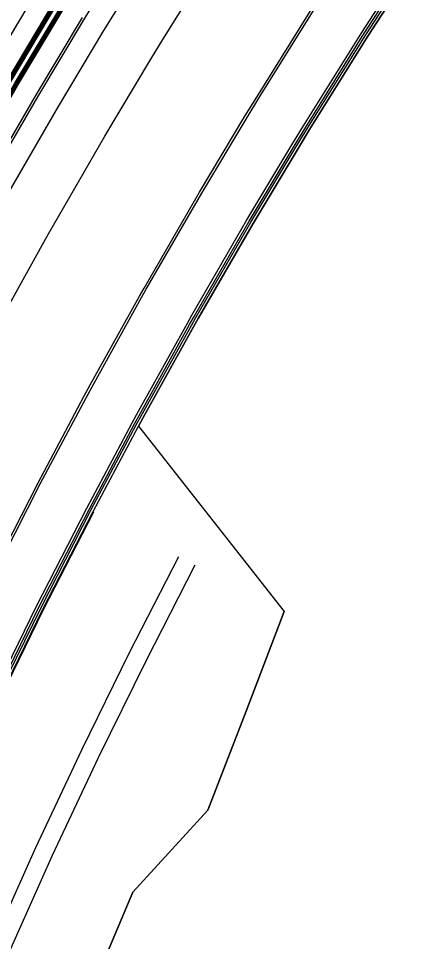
# Model space of a CAD drawing. Extents: x 1797478 to 1804836, y 246529 to 250952.
# Drawn here: x 1798192.4 to 1798281.6, y 250287.5 to 250489.1 of the extents above; entities that cross this region are included whole.
import ezdxf

# ---------------------------------------------------------------- set-up
doc = ezdxf.new("R2010")
doc.units = 0
for name, color, linetype in [('1', 7, 'Continuous'), ('60', 7, 'Continuous'), ('DRAINAGE', 7, 'Continuous'), ('DTCH-LINBTM', 7, 'Continuous'), ('DTCH-LINFRSLP', 7, 'Continuous'), ('EDPV-LINE', 7, 'Continuous'), ('LIMT-CSLINE', 7, 'Continuous'), ('SHDR-UPAV', 7, 'Continuous')]:
    doc.layers.add(name, color=color, linetype=linetype)

msp = doc.modelspace()

# ---------------------------------------------------------------- linework, layer by layer
for points in [[(1798076.99, 250071.62), (1798083.07, 250095.04), (1798089.53, 250118.35), (1798096.39, 250141.55), (1798109, 250162.9), (1798125.32, 250182.78), (1798132.35, 250205.7), (1798139.97, 250228.43), (1798148.15, 250250.98), (1798156.9, 250273.31), (1798166.22, 250295.41), (1798176.05, 250317.3), (1798186.26, 250339.01), (1798196.83, 250360.54), (1798207.76, 250381.89), (1798217.69, 250400.54), (1798219.06, 250403.06), (1798229.7, 250422.26), (1798230.7, 250424.03), (1798242.71, 250444.8), (1798252.52, 250461.2), (1798255.06, 250465.36), (1798267.75, 250485.72), (1798280.79, 250505.86)], [(1798077.42, 250071.52), (1798083.49, 250094.93), (1798089.95, 250118.23), (1798096.81, 250141.43), (1798109.41, 250162.77), (1798125.74, 250182.64), (1798132.77, 250205.55), (1798140.37, 250228.28), (1798148.56, 250250.81), (1798157.31, 250273.14), (1798166.62, 250295.24), (1798176.45, 250317.11), (1798186.65, 250338.82), (1798197.22, 250360.34), (1798208.15, 250381.69), (1798218.07, 250400.34), (1798219.44, 250402.85), (1798230.08, 250422.04), (1798231.08, 250423.81), (1798243.08, 250444.58), (1798252.89, 250460.98), (1798255.43, 250465.14), (1798268.12, 250485.48), (1798281.16, 250505.61)], [(1798053.17, 250077.59), (1798059.34, 250101.41), (1798065.92, 250125.12), (1798072.9, 250148.72), (1798080.27, 250172.19), (1798088.04, 250195.54), (1798096.2, 250218.75), (1798104.76, 250241.83), (1798113.7, 250264.75), (1798123.03, 250287.52), (1798132.74, 250310.13), (1798142.83, 250332.57), (1798153.3, 250354.84), (1798164.14, 250376.93), (1798175.36, 250398.83), (1798185.54, 250417.96), (1798186.94, 250420.54), (1798197.87, 250440.24), (1798198.89, 250442.05), (1798211.2, 250463.36), (1798221.27, 250480.18), (1798223.87, 250484.45), (1798236.9, 250505.33)], [(1798053.17, 250077.59), (1798059.34, 250101.41), (1798065.92, 250125.12), (1798072.9, 250148.72), (1798080.27, 250172.19), (1798088.04, 250195.54), (1798096.2, 250218.75), (1798104.76, 250241.83), (1798113.7, 250264.75), (1798123.03, 250287.52), (1798132.74, 250310.13), (1798142.83, 250332.57), (1798153.3, 250354.84), (1798164.14, 250376.93), (1798175.36, 250398.83), (1798185.54, 250417.96), (1798186.94, 250420.54), (1798197.87, 250440.24), (1798198.89, 250442.05), (1798211.2, 250463.36), (1798221.27, 250480.18), (1798223.87, 250484.45), (1798236.9, 250505.33)], [(1798053.17, 250077.59), (1798059.34, 250101.41), (1798065.92, 250125.12), (1798072.9, 250148.72), (1798080.27, 250172.19), (1798088.04, 250195.54), (1798096.2, 250218.75), (1798104.76, 250241.83), (1798113.7, 250264.75), (1798123.03, 250287.52), (1798132.74, 250310.13), (1798142.83, 250332.57), (1798153.3, 250354.84), (1798164.14, 250376.93), (1798175.36, 250398.83), (1798185.54, 250417.96), (1798186.94, 250420.54), (1798197.87, 250440.24), (1798198.89, 250442.05), (1798211.2, 250463.36), (1798221.27, 250480.18), (1798223.87, 250484.45), (1798236.9, 250505.33)], [(1798053.17, 250077.59), (1798059.34, 250101.41), (1798065.92, 250125.12), (1798072.9, 250148.72), (1798080.27, 250172.19), (1798088.04, 250195.54), (1798096.2, 250218.75), (1798104.76, 250241.83), (1798113.7, 250264.75), (1798123.03, 250287.52), (1798132.74, 250310.13), (1798142.83, 250332.57), (1798153.3, 250354.84), (1798164.14, 250376.93), (1798175.36, 250398.83), (1798185.54, 250417.96), (1798186.94, 250420.54), (1798197.87, 250440.24), (1798198.89, 250442.05), (1798211.2, 250463.36), (1798221.27, 250480.18), (1798223.87, 250484.45), (1798236.9, 250505.33)], [(1798077.95, 250071.39), (1798084.01, 250094.79), (1798090.48, 250118.08), (1798097.33, 250141.27), (1798109.93, 250162.6), (1798126.25, 250182.46), (1798133.28, 250205.36), (1798140.88, 250228.08), (1798149.06, 250250.61), (1798157.81, 250272.93), (1798167.12, 250295.02), (1798176.94, 250316.89), (1798187.14, 250338.58), (1798197.7, 250360.1), (1798208.63, 250381.44), (1798218.55, 250400.08), (1798219.92, 250402.59), (1798230.56, 250421.77), (1798231.56, 250423.54), (1798243.55, 250444.3), (1798253.36, 250460.69), (1798255.89, 250464.85), (1798268.58, 250485.19), (1798281.61, 250505.31)], [(1798025.08, 250084.62), (1798031.38, 250108.91), (1798038.08, 250133.09), (1798045.2, 250157.16), (1798052.72, 250181.1), (1798060.64, 250204.91), (1798068.97, 250228.59), (1798077.69, 250252.12), (1798086.81, 250275.5), (1798096.33, 250298.72), (1798106.23, 250321.78), (1798116.52, 250344.67), (1798127.2, 250367.38), (1798138.26, 250389.91), (1798149.7, 250412.25), (1798160.09, 250431.76), (1798161.51, 250434.39), (1798172.65, 250454.47), (1798173.7, 250456.33), (1798186.26, 250478.06), (1798196.52, 250495.21)], [(1798036.68, 250081.71), (1798042.92, 250105.81), (1798049.58, 250129.8), (1798056.63, 250153.67), (1798064.09, 250177.42), (1798071.95, 250201.04), (1798080.21, 250224.53), (1798088.87, 250247.87), (1798097.91, 250271.06), (1798107.35, 250294.1), (1798117.17, 250316.97), (1798127.38, 250339.68), (1798137.98, 250362.2), (1798148.95, 250384.55), (1798160.29, 250406.71), (1798170.6, 250426.06), (1798172.01, 250428.67), (1798183.06, 250448.6), (1798184.1, 250450.43), (1798196.56, 250471.99), (1798206.74, 250489.01), (1798209.37, 250493.33)], [(1798029.46, 250083.52), (1798035.74, 250107.74), (1798042.43, 250131.85), (1798049.52, 250155.84), (1798057.02, 250179.71), (1798064.92, 250203.45), (1798073.22, 250227.05), (1798081.91, 250250.51), (1798091.01, 250273.82), (1798100.49, 250296.98), (1798110.37, 250319.96), (1798120.63, 250342.78), (1798131.27, 250365.43), (1798142.3, 250387.88), (1798153.7, 250410.15), (1798164.06, 250429.61), (1798165.48, 250432.23), (1798176.59, 250452.25), (1798177.63, 250454.1), (1798190.15, 250475.76), (1798200.38, 250492.87)], [(1798029.75, 250083.45), (1798036.03, 250107.66), (1798042.71, 250131.77), (1798049.81, 250155.75), (1798057.3, 250179.62), (1798065.2, 250203.35), (1798073.5, 250226.95), (1798082.19, 250250.41), (1798091.29, 250273.71), (1798100.77, 250296.86), (1798110.64, 250319.84), (1798120.9, 250342.66), (1798131.54, 250365.3), (1798142.57, 250387.75), (1798153.97, 250410.01), (1798164.32, 250429.46), (1798165.74, 250432.08), (1798176.85, 250452.11), (1798177.89, 250453.95), (1798190.41, 250475.61), (1798200.64, 250492.71)], [(1798029.95, 250083.4), (1798036.23, 250107.61), (1798042.91, 250131.71), (1798050, 250155.69), (1798057.5, 250179.56), (1798065.4, 250203.29), (1798073.69, 250226.88), (1798082.39, 250250.33), (1798091.48, 250273.64), (1798100.96, 250296.78), (1798110.83, 250319.76), (1798121.09, 250342.57), (1798131.73, 250365.21), (1798142.75, 250387.66), (1798154.15, 250409.92), (1798164.5, 250429.37), (1798165.92, 250431.99), (1798177.03, 250452), (1798178.07, 250453.85), (1798190.58, 250475.51), (1798200.81, 250492.61)], [(1798030.13, 250083.35), (1798036.4, 250107.56), (1798043.09, 250131.66), (1798050.18, 250155.64), (1798057.67, 250179.5), (1798065.57, 250203.23), (1798073.86, 250226.82), (1798082.56, 250250.27), (1798091.65, 250273.57), (1798101.13, 250296.71), (1798111, 250319.69), (1798121.25, 250342.5), (1798131.89, 250365.13), (1798142.91, 250387.58), (1798154.31, 250409.84), (1798164.66, 250429.28), (1798166.09, 250431.9), (1798177.19, 250451.91), (1798178.23, 250453.76), (1798190.74, 250475.41), (1798200.97, 250492.51)], [(1798031.1, 250083.11), (1798037.37, 250107.3), (1798044.05, 250131.38), (1798051.13, 250155.35), (1798058.62, 250179.19), (1798066.51, 250202.9), (1798074.8, 250226.48), (1798083.49, 250249.91), (1798092.57, 250273.2), (1798102.05, 250296.32), (1798111.91, 250319.28), (1798122.16, 250342.08), (1798132.79, 250364.69), (1798143.81, 250387.13), (1798155.2, 250409.37), (1798165.54, 250428.8), (1798166.96, 250431.42), (1798178.06, 250451.42), (1798179.1, 250453.27), (1798191.6, 250474.91), (1798201.83, 250491.99)], [(1798031.29, 250083.06), (1798037.56, 250107.25), (1798044.24, 250131.33), (1798051.33, 250155.29), (1798058.81, 250179.13), (1798066.7, 250202.84), (1798074.99, 250226.41), (1798083.68, 250249.84), (1798092.76, 250273.12), (1798102.23, 250296.25), (1798112.09, 250319.2), (1798122.34, 250341.99), (1798132.97, 250364.61), (1798143.99, 250387.04), (1798155.38, 250409.28), (1798165.72, 250428.71), (1798167.14, 250431.32), (1798178.23, 250451.32), (1798179.27, 250453.17), (1798191.77, 250474.8), (1798202, 250491.89)], [(1798031.33, 250083.05), (1798037.6, 250107.24), (1798044.28, 250131.32), (1798051.36, 250155.28), (1798058.85, 250179.12), (1798066.74, 250202.83), (1798075.03, 250226.4), (1798083.71, 250249.83), (1798092.79, 250273.11), (1798102.27, 250296.23), (1798112.13, 250319.19), (1798122.37, 250341.98), (1798133.01, 250364.59), (1798144.02, 250387.02), (1798155.41, 250409.26), (1798165.75, 250428.69), (1798167.17, 250431.31), (1798178.26, 250451.31), (1798179.3, 250453.15), (1798191.81, 250474.79), (1798202.03, 250491.87)], [(1798031.58, 250082.99), (1798037.85, 250107.17), (1798044.53, 250131.25), (1798051.61, 250155.2), (1798059.1, 250179.04), (1798066.99, 250202.74), (1798075.28, 250226.31), (1798083.96, 250249.74), (1798093.04, 250273.01), (1798102.51, 250296.13), (1798112.37, 250319.08), (1798122.61, 250341.87), (1798133.24, 250364.48), (1798144.25, 250386.9), (1798155.64, 250409.14), (1798165.98, 250428.56), (1798167.4, 250431.18), (1798178.49, 250451.18), (1798179.53, 250453.02), (1798192.03, 250474.65), (1798202.25, 250491.73)], [(1798064.81, 250074.67), (1798070.93, 250098.3), (1798077.46, 250121.81), (1798084.37, 250145.22), (1798097.04, 250166.77), (1798113.44, 250186.85), (1798120.54, 250209.96), (1798128.22, 250232.9), (1798136.48, 250255.64), (1798145.32, 250278.17), (1798154.72, 250300.47), (1798164.63, 250322.54), (1798174.93, 250344.45), (1798185.6, 250366.17), (1798196.63, 250387.71), (1798206.64, 250406.53), (1798208.02, 250409.06), (1798218.76, 250428.43), (1798219.77, 250430.22), (1798231.88, 250451.18), (1798241.78, 250467.72), (1798244.34, 250471.92), (1798257.15, 250492.46)], [(1798064.81, 250074.67), (1798070.93, 250098.3), (1798077.46, 250121.81), (1798084.37, 250145.22), (1798097.04, 250166.77), (1798113.44, 250186.85), (1798120.54, 250209.96), (1798128.22, 250232.9), (1798136.48, 250255.64), (1798145.32, 250278.17), (1798154.72, 250300.47), (1798164.63, 250322.54), (1798174.93, 250344.45), (1798185.6, 250366.17), (1798196.63, 250387.71), (1798206.64, 250406.53), (1798208.02, 250409.06), (1798218.76, 250428.43), (1798219.77, 250430.22), (1798231.88, 250451.18), (1798241.78, 250467.72), (1798244.34, 250471.92), (1798257.15, 250492.46)], [(1798064.81, 250074.67), (1798070.93, 250098.3), (1798077.46, 250121.81), (1798084.37, 250145.22), (1798097.04, 250166.77), (1798113.44, 250186.85), (1798120.54, 250209.96), (1798128.22, 250232.9), (1798136.48, 250255.64), (1798145.32, 250278.17), (1798154.72, 250300.47), (1798164.63, 250322.54), (1798174.93, 250344.45), (1798185.6, 250366.17), (1798196.63, 250387.71), (1798206.64, 250406.53), (1798208.02, 250409.06), (1798218.76, 250428.43), (1798219.77, 250430.22), (1798231.88, 250451.18), (1798241.78, 250467.72), (1798244.34, 250471.92), (1798257.15, 250492.46)], [(1798064.81, 250074.67), (1798070.93, 250098.3), (1798077.46, 250121.81), (1798084.37, 250145.22), (1798097.04, 250166.77), (1798113.44, 250186.85), (1798120.54, 250209.96), (1798128.22, 250232.9), (1798136.48, 250255.64), (1798145.32, 250278.17), (1798154.72, 250300.47), (1798164.63, 250322.54), (1798174.93, 250344.45), (1798185.6, 250366.17), (1798196.63, 250387.71), (1798206.64, 250406.53), (1798208.02, 250409.06), (1798218.76, 250428.43), (1798219.77, 250430.22), (1798231.88, 250451.18), (1798241.78, 250467.72), (1798244.34, 250471.92), (1798257.15, 250492.46)], [(1798064.81, 250074.67), (1798070.93, 250098.3), (1798077.46, 250121.81), (1798084.37, 250145.22), (1798097.04, 250166.77), (1798113.44, 250186.85), (1798120.54, 250209.96), (1798128.22, 250232.9), (1798136.48, 250255.64), (1798145.32, 250278.17), (1798154.72, 250300.47), (1798164.63, 250322.54), (1798174.93, 250344.45), (1798185.6, 250366.17), (1798196.63, 250387.71), (1798206.64, 250406.53), (1798208.02, 250409.06), (1798218.76, 250428.43), (1798219.77, 250430.22), (1798231.88, 250451.18), (1798241.78, 250467.72), (1798244.34, 250471.92), (1798257.15, 250492.46)], [(1798065.33, 250074.54), (1798071.46, 250098.16), (1798077.98, 250121.66), (1798084.89, 250145.06), (1798097.56, 250166.6), (1798113.95, 250186.67), (1798121.05, 250209.78), (1798128.73, 250232.71), (1798136.99, 250255.44), (1798145.82, 250277.96), (1798155.22, 250300.25), (1798165.13, 250322.32), (1798175.42, 250344.21), (1798186.08, 250365.93), (1798197.11, 250387.46), (1798207.12, 250406.27), (1798208.5, 250408.8), (1798219.24, 250428.17), (1798220.25, 250429.95), (1798232.35, 250450.9), (1798242.25, 250467.44), (1798244.81, 250471.64), (1798257.61, 250492.17)], [(1798041.53, 250080.5), (1798047.75, 250104.52), (1798054.38, 250128.42), (1798061.42, 250152.21), (1798068.85, 250175.88), (1798076.69, 250199.42), (1798084.92, 250222.83), (1798093.54, 250246.09), (1798102.56, 250269.21), (1798111.96, 250292.16), (1798121.75, 250314.96), (1798131.93, 250337.59), (1798142.48, 250360.04), (1798153.42, 250382.31), (1798164.73, 250404.39), (1798174.99, 250423.68), (1798176.4, 250426.28), (1798187.42, 250446.14), (1798188.45, 250447.97), (1798200.86, 250469.45), (1798211.01, 250486.41), (1798213.64, 250490.72)], [(1798041.53, 250080.5), (1798047.75, 250104.52), (1798054.38, 250128.42), (1798061.42, 250152.21), (1798068.85, 250175.88), (1798076.69, 250199.42), (1798084.92, 250222.83), (1798093.54, 250246.09), (1798102.56, 250269.21), (1798111.96, 250292.16), (1798121.75, 250314.96), (1798131.93, 250337.59), (1798142.48, 250360.04), (1798153.42, 250382.31), (1798164.73, 250404.39), (1798174.99, 250423.68), (1798176.4, 250426.28), (1798187.42, 250446.14), (1798188.45, 250447.97), (1798200.86, 250469.45), (1798211.01, 250486.41), (1798213.64, 250490.72)], [(1798041.53, 250080.5), (1798047.75, 250104.52), (1798054.38, 250128.42), (1798061.42, 250152.21), (1798068.85, 250175.88), (1798076.69, 250199.42), (1798084.92, 250222.83), (1798093.54, 250246.09), (1798102.56, 250269.21), (1798111.96, 250292.16), (1798121.75, 250314.96), (1798131.93, 250337.59), (1798142.48, 250360.04), (1798153.42, 250382.31), (1798164.73, 250404.39), (1798174.99, 250423.68), (1798176.4, 250426.28), (1798187.42, 250446.14), (1798188.45, 250447.97), (1798200.86, 250469.45), (1798211.01, 250486.41), (1798213.64, 250490.72)], [(1798041.53, 250080.5), (1798047.75, 250104.52), (1798054.38, 250128.42), (1798061.42, 250152.21), (1798068.85, 250175.88), (1798076.69, 250199.42), (1798084.92, 250222.83), (1798093.54, 250246.09), (1798102.56, 250269.21), (1798111.96, 250292.16), (1798121.75, 250314.96), (1798131.93, 250337.59), (1798142.48, 250360.04), (1798153.42, 250382.31), (1798164.73, 250404.39), (1798174.99, 250423.68), (1798176.4, 250426.28), (1798187.42, 250446.14), (1798188.45, 250447.97), (1798200.86, 250469.45), (1798211.01, 250486.41), (1798213.64, 250490.72)], [(1798041.53, 250080.5), (1798047.75, 250104.52), (1798054.38, 250128.42), (1798061.42, 250152.21), (1798068.85, 250175.88), (1798076.69, 250199.42), (1798084.92, 250222.83), (1798093.54, 250246.09), (1798102.56, 250269.21), (1798111.96, 250292.16), (1798121.75, 250314.96), (1798131.93, 250337.59), (1798142.48, 250360.04), (1798153.42, 250382.31), (1798164.73, 250404.39), (1798174.99, 250423.68), (1798176.4, 250426.28), (1798187.42, 250446.14), (1798188.45, 250447.97), (1798200.86, 250469.45), (1798211.01, 250486.41), (1798213.64, 250490.72)], [(1798036.2, 250081.83), (1798042.45, 250105.94), (1798049.1, 250129.94), (1798056.16, 250153.82), (1798063.62, 250177.57), (1798071.49, 250201.2), (1798079.75, 250224.7), (1798088.4, 250248.05), (1798097.45, 250271.25), (1798106.89, 250294.29), (1798116.72, 250317.17), (1798126.94, 250339.88), (1798137.53, 250362.42), (1798148.51, 250384.77), (1798159.86, 250406.94), (1798170.16, 250426.3), (1798171.58, 250428.91), (1798182.63, 250448.84), (1798183.67, 250450.68), (1798196.13, 250472.24), (1798206.32, 250489.27)]]:
    msp.add_lwpolyline(points)
at = {"layer": '1'}
msp.add_lwpolyline([(1798053.17, 250077.59), (1798059.34, 250101.41), (1798065.92, 250125.12), (1798072.9, 250148.72), (1798080.27, 250172.19), (1798088.04, 250195.54), (1798096.2, 250218.75), (1798104.76, 250241.83), (1798113.7, 250264.75), (1798123.03, 250287.52), (1798132.74, 250310.13), (1798142.83, 250332.57), (1798153.3, 250354.84), (1798164.14, 250376.93), (1798175.36, 250398.83), (1798185.54, 250417.96), (1798186.94, 250420.54), (1798197.87, 250440.24), (1798198.89, 250442.05), (1798211.2, 250463.36), (1798221.27, 250480.18), (1798223.87, 250484.45), (1798236.9, 250505.33)], dxfattribs=at)
at = {"layer": '60'}
for points in [[(1798217.3, 250298.32), (1798233.69, 250316.22), (1798242.03, 250337.87), (1798250.34, 250359.63)], [(1798168.3, 250168.08), (1798175.91, 250189.97), (1798183.22, 250211.98), (1798190.37, 250234.1), (1798199.66, 250255.37), (1798208.27, 250276.93), (1798217.3, 250298.32)]]:
    msp.add_lwpolyline(points, dxfattribs=at)
at = {"layer": 'DRAINAGE'}
for points in [[(1798029.46, 250083.52), (1798035.74, 250107.74), (1798042.43, 250131.85), (1798049.52, 250155.84), (1798057.02, 250179.71), (1798064.92, 250203.45), (1798073.22, 250227.05), (1798081.91, 250250.51), (1798091.01, 250273.82), (1798100.49, 250296.98), (1798110.37, 250319.96), (1798120.63, 250342.78), (1798131.27, 250365.43), (1798142.3, 250387.88), (1798153.7, 250410.15), (1798164.06, 250429.61), (1798165.48, 250432.23), (1798176.59, 250452.25), (1798177.63, 250454.1), (1798190.15, 250475.76), (1798200.38, 250492.87)], [(1798031.58, 250082.99), (1798037.85, 250107.17), (1798044.53, 250131.25), (1798051.61, 250155.2), (1798059.1, 250179.04), (1798066.99, 250202.74), (1798075.28, 250226.31), (1798083.96, 250249.74), (1798093.04, 250273.01), (1798102.51, 250296.13), (1798112.37, 250319.08), (1798122.61, 250341.87), (1798133.24, 250364.48), (1798144.25, 250386.9), (1798155.64, 250409.14), (1798165.98, 250428.56), (1798167.4, 250431.18), (1798178.49, 250451.18), (1798179.53, 250453.02), (1798192.03, 250474.65), (1798202.25, 250491.73)]]:
    msp.add_lwpolyline(points, dxfattribs=at)
at = {"layer": 'DTCH-LINBTM'}
msp.add_lwpolyline([(1798102.35, 250065.28), (1798108.31, 250088.27), (1798114.66, 250111.16), (1798121.39, 250133.93), (1798133.86, 250154.86), (1798150.05, 250174.32), (1798156.94, 250196.82), (1798164.39, 250219.14), (1798172.42, 250241.27), (1798181, 250263.2), (1798190.15, 250284.89), (1798199.79, 250306.38), (1798209.81, 250327.69), (1798220.19, 250348.82), (1798230.92, 250369.78)], dxfattribs=at)
at = {"layer": 'DTCH-LINFRSLP'}
msp.add_lwpolyline([(1798098.47, 250066.25), (1798104.45, 250089.31), (1798110.81, 250112.26), (1798117.57, 250135.1), (1798130.06, 250156.09), (1798146.27, 250175.62), (1798153.18, 250198.18), (1798160.66, 250220.56), (1798168.7, 250242.76), (1798177.32, 250264.74), (1798186.48, 250286.5), (1798196.16, 250308.05), (1798206.21, 250329.42), (1798216.62, 250350.62), (1798227.38, 250371.64)], dxfattribs=at)
at = {"layer": 'EDPV-LINE'}
for points in [[(1798029.46, 250083.52), (1798035.74, 250107.74), (1798042.43, 250131.85), (1798049.52, 250155.84), (1798057.02, 250179.71), (1798064.92, 250203.45), (1798073.22, 250227.05), (1798081.91, 250250.51), (1798091.01, 250273.82), (1798100.49, 250296.98), (1798110.37, 250319.96), (1798120.63, 250342.78), (1798131.27, 250365.43), (1798142.3, 250387.88), (1798153.7, 250410.15), (1798164.06, 250429.61), (1798165.48, 250432.23), (1798176.59, 250452.25), (1798177.63, 250454.1), (1798190.15, 250475.76), (1798200.38, 250492.87)], [(1798031.58, 250082.99), (1798037.85, 250107.17), (1798044.53, 250131.25), (1798051.61, 250155.2), (1798059.1, 250179.04), (1798066.99, 250202.74), (1798075.28, 250226.31), (1798083.96, 250249.74), (1798093.04, 250273.01), (1798102.51, 250296.13), (1798112.37, 250319.08), (1798122.61, 250341.87), (1798133.24, 250364.48), (1798144.25, 250386.9), (1798155.64, 250409.14), (1798165.98, 250428.56), (1798167.4, 250431.18), (1798178.49, 250451.18), (1798179.53, 250453.02), (1798192.03, 250474.65), (1798202.25, 250491.73)], [(1798064.81, 250074.67), (1798070.93, 250098.3), (1798077.46, 250121.81), (1798084.37, 250145.22), (1798097.04, 250166.77), (1798113.44, 250186.85), (1798120.54, 250209.96), (1798128.22, 250232.9), (1798136.48, 250255.64), (1798145.32, 250278.17), (1798154.72, 250300.47), (1798164.63, 250322.54), (1798174.93, 250344.45), (1798185.6, 250366.17), (1798196.63, 250387.71), (1798206.64, 250406.53), (1798208.02, 250409.06), (1798218.76, 250428.43), (1798219.77, 250430.22), (1798231.88, 250451.18), (1798241.78, 250467.72), (1798244.34, 250471.92), (1798257.15, 250492.46)], [(1798064.81, 250074.67), (1798070.93, 250098.3), (1798077.46, 250121.81), (1798084.37, 250145.22), (1798097.04, 250166.77), (1798113.44, 250186.85), (1798120.54, 250209.96), (1798128.22, 250232.9), (1798136.48, 250255.64), (1798145.32, 250278.17), (1798154.72, 250300.47), (1798164.63, 250322.54), (1798174.93, 250344.45), (1798185.6, 250366.17), (1798196.63, 250387.71), (1798206.64, 250406.53), (1798208.02, 250409.06), (1798218.76, 250428.43), (1798219.77, 250430.22), (1798231.88, 250451.18), (1798241.78, 250467.72), (1798244.34, 250471.92), (1798257.15, 250492.46)], [(1798041.53, 250080.5), (1798047.75, 250104.52), (1798054.38, 250128.42), (1798061.42, 250152.21), (1798068.85, 250175.88), (1798076.69, 250199.42), (1798084.92, 250222.83), (1798093.54, 250246.09), (1798102.56, 250269.21), (1798111.96, 250292.16), (1798121.75, 250314.96), (1798131.93, 250337.59), (1798142.48, 250360.04), (1798153.42, 250382.31), (1798164.73, 250404.39), (1798174.99, 250423.68), (1798176.4, 250426.28), (1798187.42, 250446.14), (1798188.45, 250447.97), (1798200.86, 250469.45), (1798211.01, 250486.41), (1798213.64, 250490.72)]]:
    msp.add_lwpolyline(points, dxfattribs=at)
at = {"layer": 'LIMT-CSLINE'}
msp.add_lwpolyline([(1798281.61, 250505.31), (1798268.58, 250485.19), (1798255.89, 250464.85), (1798253.36, 250460.69), (1798243.55, 250444.3), (1798231.56, 250423.54), (1798230.56, 250421.77), (1798219.92, 250402.59), (1798218.55, 250400.08), (1798250.34, 250359.63), (1798242.03, 250337.87), (1798233.69, 250316.22), (1798217.3, 250298.32), (1798208.27, 250276.93), (1798199.66, 250255.37), (1798190.37, 250234.1), (1798183.22, 250211.98), (1798175.91, 250189.97), (1798168.3, 250168.08), (1798153.17, 250148.61), (1798141.03, 250127.95), (1798131.17, 250106.42), (1798123.56, 250084.18)], dxfattribs=at)
at = {"layer": 'SHDR-UPAV'}
for points in [[(1798076.45, 250071.76), (1798082.52, 250095.19), (1798088.99, 250118.51), (1798095.85, 250141.72), (1798108.46, 250163.07), (1798124.79, 250182.96), (1798131.83, 250205.89), (1798139.44, 250228.63), (1798147.63, 250251.18), (1798156.38, 250273.52), (1798165.7, 250295.64), (1798175.54, 250317.53), (1798185.75, 250339.25), (1798196.32, 250360.79), (1798207.26, 250382.15), (1798217.2, 250400.81), (1798218.56, 250403.33), (1798229.21, 250422.53), (1798230.21, 250424.31), (1798242.22, 250445.08), (1798252.04, 250461.49), (1798254.58, 250465.66), (1798267.28, 250486.02), (1798280.32, 250506.17)], [(1798076.45, 250071.76), (1798082.52, 250095.19), (1798088.99, 250118.51), (1798095.85, 250141.72), (1798108.46, 250163.07), (1798124.79, 250182.96), (1798131.83, 250205.89), (1798139.44, 250228.63), (1798147.63, 250251.18), (1798156.38, 250273.52), (1798165.7, 250295.64), (1798175.54, 250317.53), (1798185.75, 250339.25), (1798196.32, 250360.79), (1798207.26, 250382.15), (1798217.2, 250400.81), (1798218.56, 250403.33), (1798229.21, 250422.53), (1798230.21, 250424.31), (1798242.22, 250445.08), (1798252.04, 250461.49), (1798254.58, 250465.66), (1798267.28, 250486.02), (1798280.32, 250506.17)], [(1798029.4, 250083.53), (1798035.68, 250107.76), (1798042.37, 250131.87), (1798049.46, 250155.86), (1798056.96, 250179.73), (1798064.86, 250203.47), (1798073.16, 250227.08), (1798081.86, 250250.54), (1798090.95, 250273.85), (1798100.43, 250297), (1798110.31, 250319.99), (1798120.57, 250342.81), (1798131.22, 250365.45), (1798142.24, 250387.91), (1798153.65, 250410.18), (1798164, 250429.64), (1798165.43, 250432.26), (1798176.53, 250452.28), (1798177.58, 250454.13), (1798190.09, 250475.79), (1798200.33, 250492.9)], [(1798029.4, 250083.53), (1798035.68, 250107.76), (1798042.37, 250131.87), (1798049.46, 250155.86), (1798056.96, 250179.73), (1798064.86, 250203.47), (1798073.16, 250227.08), (1798081.86, 250250.54), (1798090.95, 250273.85), (1798100.43, 250297), (1798110.31, 250319.99), (1798120.57, 250342.81), (1798131.22, 250365.45), (1798142.24, 250387.91), (1798153.65, 250410.18), (1798164, 250429.64), (1798165.43, 250432.26), (1798176.53, 250452.28), (1798177.58, 250454.13), (1798190.09, 250475.79), (1798200.33, 250492.9)], [(1798031.83, 250082.93), (1798038.09, 250107.11), (1798044.77, 250131.18), (1798051.85, 250155.13), (1798059.34, 250178.96), (1798067.22, 250202.66), (1798075.51, 250226.23), (1798084.19, 250249.65), (1798093.27, 250272.92), (1798102.74, 250296.03), (1798112.6, 250318.98), (1798122.84, 250341.76), (1798133.47, 250364.37), (1798144.48, 250386.79), (1798155.86, 250409.02), (1798166.2, 250428.45), (1798167.62, 250431.06), (1798178.71, 250451.05), (1798179.75, 250452.9), (1798192.25, 250474.53), (1798202.47, 250491.6)], [(1798031.83, 250082.93), (1798038.09, 250107.11), (1798044.77, 250131.18), (1798051.85, 250155.13), (1798059.34, 250178.96), (1798067.22, 250202.66), (1798075.51, 250226.23), (1798084.19, 250249.65), (1798093.27, 250272.92), (1798102.74, 250296.03), (1798112.6, 250318.98), (1798122.84, 250341.76), (1798133.47, 250364.37), (1798144.48, 250386.79), (1798155.86, 250409.02), (1798166.2, 250428.45), (1798167.62, 250431.06), (1798178.71, 250451.05), (1798179.75, 250452.9), (1798192.25, 250474.53), (1798202.47, 250491.6)], [(1798078.1, 250071.35), (1798084.16, 250094.75), (1798090.63, 250118.04), (1798097.48, 250141.22), (1798110.08, 250162.55), (1798126.4, 250182.41), (1798133.42, 250205.31), (1798141.03, 250228.03), (1798149.21, 250250.55), (1798157.95, 250272.87), (1798167.26, 250294.96), (1798177.08, 250316.82), (1798187.28, 250338.51), (1798197.84, 250360.03), (1798208.77, 250381.37)]]:
    msp.add_lwpolyline(points, dxfattribs=at)

doc.saveas('drawing.dxf')
